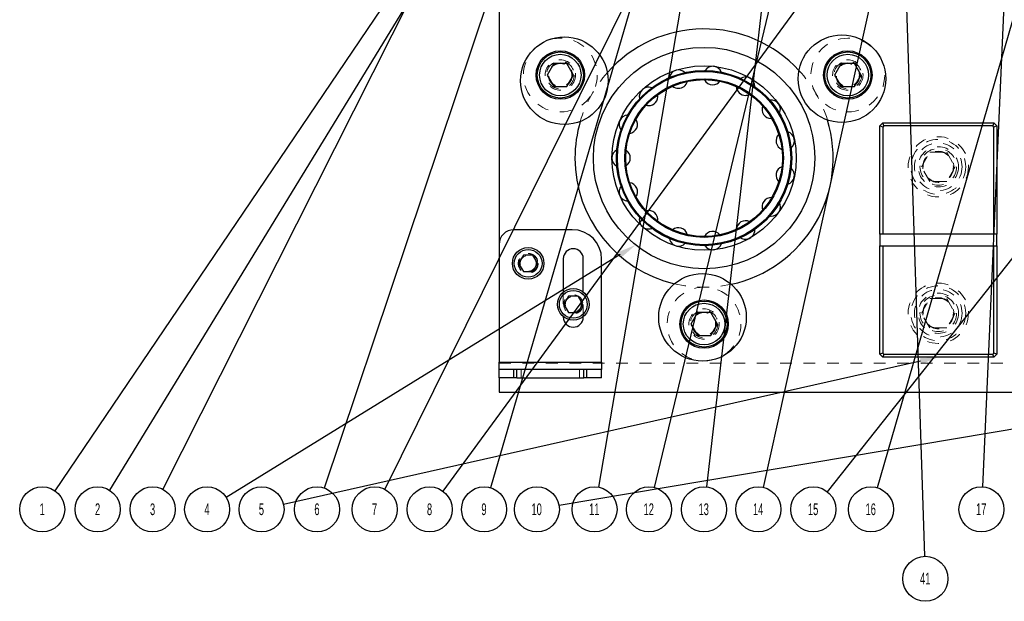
# Model space of a CAD drawing. Header units: inches. Extents: x 1880 to 2363, y -453 to -54.
# Tile 835 of 1056: x 2031 to 2039, y -76 to -71. Entities that reach past the tile are written whole.
import ezdxf

# ---------------------------------------------------------------- set-up
doc = ezdxf.new("R2010")
doc.units = ezdxf.units.IN
doc.header["$LTSCALE"] = 0.5
doc.header["$MEASUREMENT"] = 0
doc.linetypes.add('HIDDEN', pattern=[0.225, 0.15, -0.075])
for name, color, linetype in [('DSS-M-S', 53, 'Continuous'), ('SID-M-S', 105, 'Continuous'), ('SVD-M-S', 8, 'Continuous')]:
    doc.layers.add(name, color=color, linetype=linetype)
doc.styles.add('SLDTEXTSTYLE0', font='TXT', dxfattribs={"width": 0.595745})

msp = doc.modelspace()

# ---------------------------------------------------------------- linework, layer by layer
at = {"layer": 'DSS-M-S', "linetype": 'Continuous', "lineweight": 25}
for p, q in [((2034.68179, -60.36607), (2034.68179, -73.10307)), ((2037.93179, -72.09107), (2037.95679, -72.06607)), ((2037.93179, -73.01607), (2037.93179, -72.09107)), ((2037.95679, -72.10142), (2037.93179, -72.09107)), ((2037.96715, -72.09107), (2037.95679, -72.06607)), ((2037.95679, -72.06607), (2038.90679, -72.06607)), ((2037.96715, -72.09107), (2037.95679, -72.10142)), ((2037.95679, -72.10142), (2037.95679, -73.01607)), ((2038.89644, -72.09107), (2037.96715, -72.09107)), ((2038.90679, -72.06607), (2038.89644, -72.09107)), ((2038.90679, -72.10142), (2038.89644, -72.09107)), ((2038.90679, -72.06607), (2038.93179, -72.09107)), ((2038.93179, -72.09107), (2038.90679, -72.10142)), ((2038.90679, -73.01607), (2038.90679, -72.10142)), ((2038.93179, -72.09107), (2038.93179, -73.01607)), ((2037.95679, -73.01607), (2037.93179, -73.01607)), ((2037.93179, -73.01607), (2037.93179, -73.11607)), ((2038.90679, -73.01607), (2037.95679, -73.01607)), ((2038.93179, -73.01607), (2038.90679, -73.01607)), ((2038.93179, -73.11607), (2038.93179, -73.01607)), ((2037.93179, -74.04107), (2037.93179, -73.11607)), ((2037.93179, -73.11607), (2037.95679, -73.11607)), ((2037.95679, -73.11607), (2037.95679, -74.03071)), ((2037.95679, -73.11607), (2038.90679, -73.11607)), ((2038.90679, -74.03071), (2038.90679, -73.11607)), ((2038.90679, -73.11607), (2038.93179, -73.11607)), ((2038.93179, -73.11607), (2038.93179, -74.04107)), ((2037.95679, -74.03071), (2037.93179, -74.04107)), ((2037.95679, -74.06607), (2037.93179, -74.04107)), ((2037.95679, -74.03071), (2037.96715, -74.04107)), ((2037.96715, -74.04107), (2037.95679, -74.06607)), ((2038.90679, -74.06607), (2037.95679, -74.06607)), ((2037.96715, -74.04107), (2038.89644, -74.04107)), ((2038.89644, -74.04107), (2038.90679, -74.03071)), ((2038.90679, -74.06607), (2038.89644, -74.04107)), ((2038.93179, -74.04107), (2038.90679, -74.03071)), ((2038.93179, -74.04107), (2038.90679, -74.06607)), ((2034.68179, -74.24107), (2034.68179, -74.36607)), ((2034.68179, -74.36607), (2047.18179, -74.36607))]:
    msp.add_line(p, q, dxfattribs=at)
at = {"layer": 'DSS-M-S', "linetype": 'HIDDEN', "lineweight": 18}
for p, q in [((2035.77989, -72.73292), (2035.7844, -72.73304)), ((2036.50587, -73.14958), (2036.5141, -73.14915)), ((2047.18179, -74.11607), (2034.68179, -74.11607))]:
    msp.add_line(p, q, dxfattribs=at)
at = {"layer": 'DSS-M-S', "linetype": 'Continuous', "lineweight": 25}
for radius in [0.94488, 0.7874, 0.74803, 0.74016, 0.67717, 0.66929]:
    msp.add_circle((2036.43179, -72.36607), radius, dxfattribs=at)
at = {"layer": 'DSS-M-S', "linetype": 'HIDDEN', "lineweight": 18}
for centre, radius in [((2035.20435, -71.6574), 0.09843), ((2036.43179, -72.36607), 0.74016), ((2037.65923, -71.6574), 0.09843), ((2036.43179, -72.36607), 0.67717), ((2038.43179, -72.44107), 0.2575), ((2038.43179, -72.44107), 0.172), ((2038.43179, -72.44107), 0.1285), ((2034.92979, -73.26507), 0.068), ((2038.43179, -73.69107), 0.2575), ((2035.31479, -73.61507), 0.068), ((2038.43179, -73.69107), 0.172), ((2038.43179, -73.69107), 0.1285), ((2036.43179, -73.78339), 0.09843)]:
    msp.add_circle(centre, radius, dxfattribs=at)
at = {"layer": 'DSS-M-S', "linetype": 'Continuous', "lineweight": 25}
for centre, radius, start, end in [((2036.43179, -72.36607), 1.10236, 42.702271, 138.518387), ((2036.2128, -71.69209), 0.07874, 45.544053, 170.694737), ((2036.50587, -71.66129), 0.07874, 21.558851, 146.690525), ((2036.2128, -71.69209), 0.07874, 270, 345.171317), ((2036.50587, -71.66129), 0.07874, 207.00596, 270), ((2036.50587, -71.66129), 0.07874, 270, 321.170025), ((2036.78612, -71.75235), 0.07874, 357.570897, 122.687837), ((2035.9576, -71.83943), 0.07874, 69.526167, 194.700135), ((2036.2128, -71.69209), 0.07874, 230.984489, 270), ((2036.78612, -71.75235), 0.07874, 183.024101, 270), ((2035.9576, -71.83943), 0.07874, 270, 9.17438), ((2036.78612, -71.75235), 0.07874, 270, 297.170839), ((2037.00511, -71.94952), 0.07874, 333.580532, 98.687012), ((2035.9576, -71.83943), 0.07874, 255.157204, 270), ((2037.00511, -71.94952), 0.07874, 159.039248, 270), ((2035.7844, -72.07783), 0.07874, 93.706535, 218.706378), ((2035.7844, -72.07783), 0.07874, 279.100808, 33.178877), ((2036.43179, -72.36607), 1.10236, 282.152798, 17.109636), ((2036.43179, -72.36607), 1.10236, 163.555312, 180), ((2037.12497, -72.21873), 0.07874, 135.05174, 249.227922), ((2037.12497, -72.21873), 0.07874, 309.588093, 74.688681), ((2035.72313, -72.36607), 0.07874, 117.685543, 242.713125), ((2035.72313, -72.36607), 0.07874, 303.096885, 57.184472), ((2036.43179, -72.36607), 1.10236, 180, 256.714755), ((2037.12497, -72.5134), 0.07874, 111.061914, 225.225806), ((2037.12497, -72.5134), 0.07874, 285.593922, 50.68904), ((2035.7844, -72.6543), 0.07874, 141.667962, 266.720387), ((2035.7844, -72.6543), 0.07874, 327.093379, 81.190824), ((2037.00511, -72.78261), 0.07874, 87.070111, 201.222057), ((2037.00511, -72.78261), 0.07874, 270, 26.696922), ((2035.9576, -72.8927), 0.07874, 165.653451, 270), ((2035.9576, -72.8927), 0.07874, 351.089948, 105.197596), ((2037.00511, -72.78261), 0.07874, 261.608784, 270), ((2035.9576, -72.8927), 0.07874, 270, 290.739792), ((2036.2128, -73.04004), 0.07874, 15.086247, 129.204447), ((2036.78612, -72.97978), 0.07874, 63.076671, 177.217019), ((2036.78612, -72.97978), 0.07874, 270, 2.708045), ((2036.2128, -73.04004), 0.07874, 189.641668, 270), ((2036.50587, -73.07084), 0.07874, 39.081936, 153.211035), ((2036.78612, -72.97978), 0.07874, 237.624916, 270), ((2036.2128, -73.04004), 0.07874, 270, 314.732632), ((2036.50587, -73.07084), 0.07874, 213.632271, 270), ((2036.50587, -73.07084), 0.07874, 276, 338.722177)]:
    msp.add_arc(centre, radius, start, end, dxfattribs=at)
at = {"layer": 'DSS-M-S', "linetype": 'HIDDEN', "lineweight": 18}
for start, end in [(17.109636, 42.702271), (138.518387, 163.555312), (256.714755, 282.152798)]:
    msp.add_arc((2036.43179, -72.36607), 1.10236, start, end, dxfattribs=at)
at = {"layer": 'SID-M-S'}
for p, q in [((2037.3924, -67.01094), (2036.45262, -75.17435)), ((2035.84904, -67.18535), (2031.81015, -75.19369)), ((2035.86965, -67.19396), (2033.1882, -75.18308)), ((2038.67317, -67.30974), (2036.93686, -75.1776)), ((2039.15875, -67.31325), (2038.80867, -75.17328)), ((2036.78805, -67.71581), (2034.60719, -75.1808)), ((2036.80547, -67.71983), (2035.52895, -75.17584)), ((2035.61936, -68.21526), (2030.8881, -75.20614)), ((2035.62539, -68.21914), (2031.35456, -75.20135)), ((2037.67042, -68.23777), (2036.00613, -75.17839)), ((2039.91342, -68.26091), (2037.91036, -75.18067)), ((2038.06623, -68.24198), (2038.31529, -75.76556)), ((2036.93755, -68.66596), (2033.7045, -75.19307)), ((2037.80479, -70.29163), (2034.20213, -75.21026)), ((2041.02747, -70.73838), (2037.48414, -75.21462)), ((2035.71444, -73.19031), (2032.35203, -75.26446)), ((2038.27959, -74.10029), (2032.84078, -75.32325)), ((2040.77796, -74.392), (2035.19406, -75.33347))]:
    msp.add_line(p, q, dxfattribs=at)
for centre in [(2030.78028, -75.36545), (2031.25418, -75.36545), (2031.72352, -75.36545), (2032.18831, -75.36545), (2032.65309, -75.36545), (2033.12699, -75.36545), (2033.61912, -75.36545), (2034.08846, -75.36545), (2034.55325, -75.36545), (2035.00436, -75.36545), (2035.49649, -75.36545), (2035.96127, -75.36545), (2036.43062, -75.36545), (2036.8954, -75.36545), (2037.36474, -75.36545), (2037.85687, -75.36545), (2038.80011, -75.36545), (2038.32166, -75.95783)]:
    msp.add_circle(centre, 0.19237, dxfattribs=at)
for points in [[(2035.70079, -73.16818), (2035.84721, -73.10841), (2035.70079, -73.16818), (2035.72809, -73.21244)], [(2038.27389, -74.07492), (2038.43179, -74.06607), (2038.27389, -74.07492), (2038.2853, -74.12566)]]:
    msp.add_solid(points, dxfattribs=at)
at = {"layer": 'SVD-M-S', "linetype": 'Continuous', "lineweight": 25}
for p, q in [((2035.14753, -71.55898), (2035.0907, -71.6574)), ((2035.26118, -71.55898), (2035.14753, -71.55898)), ((2035.31801, -71.6574), (2035.26118, -71.55898)), ((2037.6024, -71.55898), (2037.54558, -71.6574)), ((2037.71606, -71.55898), (2037.6024, -71.55898)), ((2037.77288, -71.6574), (2037.71606, -71.55898)), ((2035.0907, -71.6574), (2035.14753, -71.75583)), ((2035.26118, -71.75583), (2035.31801, -71.6574)), ((2037.54558, -71.6574), (2037.6024, -71.75583)), ((2037.71606, -71.75583), (2037.77288, -71.6574)), ((2035.14753, -71.75583), (2035.26118, -71.75583)), ((2037.6024, -71.75583), (2037.71606, -71.75583)), ((2035.30679, -72.97807), (2034.80679, -72.97807)), ((2034.68179, -73.10307), (2034.68179, -74.11007)), ((2034.8892, -73.19475), (2034.8486, -73.26507)), ((2034.97039, -73.19475), (2034.8892, -73.19475)), ((2035.01098, -73.26507), (2034.97039, -73.19475)), ((2035.22979, -73.22507), (2035.22979, -73.51018)), ((2035.39979, -73.51018), (2035.39979, -73.22507)), ((2035.55679, -74.11007), (2035.55679, -73.22807)), ((2034.8486, -73.26507), (2034.8892, -73.33538)), ((2034.97039, -73.33538), (2035.01098, -73.26507)), ((2034.8892, -73.33538), (2034.97039, -73.33538)), ((2035.2742, -73.54475), (2035.2336, -73.61507)), ((2035.35539, -73.54475), (2035.2742, -73.54475)), ((2035.39598, -73.61507), (2035.35539, -73.54475)), ((2035.2336, -73.61507), (2035.2742, -73.68538)), ((2035.35539, -73.68538), (2035.39598, -73.61507)), ((2035.22979, -73.71995), (2035.22979, -73.72507)), ((2035.2742, -73.68538), (2035.35539, -73.68538)), ((2035.39979, -73.72507), (2035.39979, -73.71995)), ((2036.37497, -73.68496), (2036.31814, -73.78339)), ((2036.48862, -73.68496), (2036.37497, -73.68496)), ((2036.54544, -73.78339), (2036.48862, -73.68496)), ((2036.31814, -73.78339), (2036.37497, -73.88181)), ((2036.48862, -73.88181), (2036.54544, -73.78339)), ((2036.37497, -73.88181), (2036.48862, -73.88181)), ((2034.68179, -74.11007), (2035.55679, -74.11007)), ((2034.68179, -74.17007), (2034.68179, -74.11007)), ((2035.55679, -74.11007), (2035.55679, -74.17007)), ((2034.68179, -74.24107), (2034.68179, -74.17007)), ((2034.80679, -74.17007), (2034.68179, -74.17007)), ((2034.80679, -74.24107), (2034.80679, -74.17007)), ((2034.83372, -74.17007), (2034.80679, -74.17007)), ((2034.83372, -74.24107), (2034.83372, -74.17007)), ((2035.40487, -74.17007), (2034.83372, -74.17007)), ((2035.40487, -74.24107), (2035.40487, -74.17007)), ((2035.43179, -74.17007), (2035.40487, -74.17007)), ((2035.43179, -74.24107), (2035.43179, -74.17007)), ((2035.55679, -74.17007), (2035.43179, -74.17007)), ((2035.55679, -74.24107), (2035.55679, -74.17007)), ((2034.80679, -74.24107), (2034.68179, -74.24107)), ((2034.83372, -74.24107), (2034.80679, -74.24107)), ((2034.83372, -74.24107), (2035.40487, -74.24107)), ((2035.43179, -74.24107), (2035.40487, -74.24107)), ((2035.55679, -74.24107), (2035.43179, -74.24107))]:
    msp.add_line(p, q, dxfattribs=at)
at = {"layer": 'SVD-M-S', "linetype": 'HIDDEN', "lineweight": 18}
for p, q in [((2038.28745, -72.44107), (2038.35962, -72.31607)), ((2038.35962, -72.31607), (2038.50396, -72.31607)), ((2038.50396, -72.31607), (2038.57613, -72.44107)), ((2038.35962, -72.56607), (2038.28745, -72.44107)), ((2038.57613, -72.44107), (2038.50396, -72.56607)), ((2038.50396, -72.56607), (2038.35962, -72.56607)), ((2035.22979, -73.51018), (2035.22979, -73.71995)), ((2035.39979, -73.71995), (2035.39979, -73.51018)), ((2038.28745, -73.69107), (2038.35962, -73.56607)), ((2038.35962, -73.56607), (2038.50396, -73.56607)), ((2038.50396, -73.56607), (2038.57613, -73.69107)), ((2038.35962, -73.81607), (2038.28745, -73.69107)), ((2038.57613, -73.69107), (2038.50396, -73.81607)), ((2038.50396, -73.81607), (2038.35962, -73.81607)), ((2035.55679, -74.11007), (2034.68179, -74.11007)), ((2034.86929, -74.17007), (2034.86929, -74.24107)), ((2035.36929, -74.24107), (2035.36929, -74.17007))]:
    msp.add_line(p, q, dxfattribs=at)
at = {"layer": 'SVD-M-S', "linetype": 'Continuous', "lineweight": 25}
for centre, radius in [((2035.23848, -71.7056), 0.37402), ((2037.60924, -71.68884), 0.37402), ((2035.20435, -71.6574), 0.20669), ((2035.20435, -71.6574), 0.19685), ((2037.65923, -71.6574), 0.20669), ((2037.65923, -71.6574), 0.19685), ((2035.20435, -71.6574), 0.17717), ((2037.65923, -71.6574), 0.17717), ((2034.92979, -73.26507), 0.135), ((2034.92979, -73.26507), 0.1186), ((2036.41835, -73.72588), 0.37402), ((2035.31479, -73.61507), 0.135), ((2035.31479, -73.61507), 0.1186), ((2036.43179, -73.78339), 0.20669), ((2036.43179, -73.78339), 0.19685), ((2036.43179, -73.78339), 0.17717)]:
    msp.add_circle(centre, radius, dxfattribs=at)
at = {"layer": 'SVD-M-S', "linetype": 'HIDDEN', "lineweight": 18}
for centre, radius in [((2035.20435, -71.6574), 0.31496), ((2037.65923, -71.6574), 0.31496), ((2035.20435, -71.6574), 0.12992), ((2035.20435, -71.6574), 0.11811), ((2037.65923, -71.6574), 0.12992), ((2037.65923, -71.6574), 0.11811), ((2035.20435, -71.6574), 0.10289), ((2035.20435, -71.6574), 0.10262), ((2035.20435, -71.6574), 0.1021), ((2037.65923, -71.6574), 0.10289), ((2037.65923, -71.6574), 0.10262), ((2037.65923, -71.6574), 0.1021), ((2038.43179, -72.44107), 0.23438), ((2038.43179, -72.44107), 0.20313), ((2038.43179, -72.44107), 0.15625), ((2038.43179, -72.44107), 0.13297), ((2038.43179, -72.44107), 0.1327), ((2038.43179, -72.44107), 0.13218), ((2034.92979, -73.26507), 0.085), ((2034.92979, -73.26507), 0.082), ((2034.92979, -73.26507), 0.07247), ((2034.92979, -73.26507), 0.0722), ((2034.92979, -73.26507), 0.07168), ((2036.43179, -73.78339), 0.31496), ((2038.43179, -73.69107), 0.23438), ((2035.31479, -73.61507), 0.082), ((2035.31479, -73.61507), 0.07247), ((2035.31479, -73.61507), 0.0722), ((2035.31479, -73.61507), 0.07168), ((2038.43179, -73.69107), 0.20313), ((2038.43179, -73.69107), 0.15625), ((2038.43179, -73.69107), 0.13297), ((2038.43179, -73.69107), 0.1327), ((2038.43179, -73.69107), 0.13218), ((2036.43179, -73.78339), 0.12992), ((2036.43179, -73.78339), 0.11811), ((2036.43179, -73.78339), 0.10289), ((2036.43179, -73.78339), 0.10262), ((2036.43179, -73.78339), 0.1021)]:
    msp.add_circle(centre, radius, dxfattribs=at)
at = {"layer": 'SVD-M-S', "linetype": 'Continuous', "lineweight": 25}
for centre, radius, start, end in [((2034.80679, -73.10307), 0.125, 90, 180), ((2035.30679, -73.22807), 0.25, 0, 90), ((2035.31479, -73.22507), 0.085, 0, 180), ((2035.31479, -73.72507), 0.085, 180, 0)]:
    msp.add_arc(centre, radius, start, end, dxfattribs=at)

# ---------------------------------------------------------------- texts
at = {"layer": 'SID-M-S', "char_height": 0.1, "attachment_point": 2, "style": 'SLDTEXTSTYLE0'}
for s, insert in [('1', (2030.77927, -75.31435)), ('2', (2031.25317, -75.31435)), ('3', (2031.72252, -75.31435)), ('4', (2032.1873, -75.31435)), ('5', (2032.65209, -75.31435)), ('6', (2033.12599, -75.31435)), ('7', (2033.61811, -75.31435)), ('8', (2034.08745, -75.31435)), ('9', (2034.55224, -75.31435)), ('10', (2035.00235, -75.31435)), ('11', (2035.49447, -75.31435)), ('12', (2035.95926, -75.31435)), ('13', (2036.4286, -75.31435)), ('14', (2036.89339, -75.31435)), ('15', (2037.36273, -75.31435)), ('16', (2037.85486, -75.31435)), ('17', (2038.7981, -75.31435)), ('41', (2038.31964, -75.90673))]:
    msp.add_mtext(s, dxfattribs=dict(at, insert=insert))

doc.saveas('drawing.dxf')
